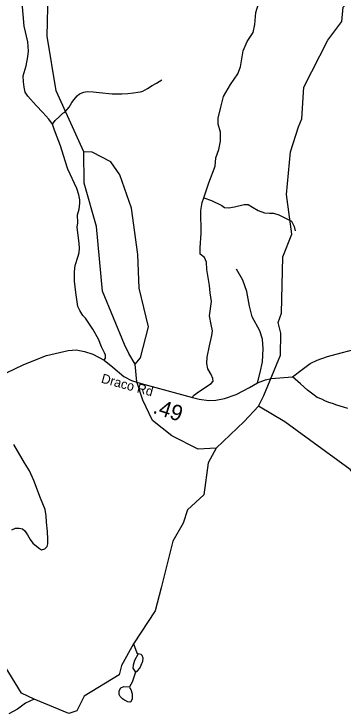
# Model space of a CAD drawing. Extents: x 1159738 to 1321356, y 736314 to 882035.
# Drawn here: x 1294170 to 1296806, y 804006 to 809599 of the extents above; entities that cross this region are included whole.
import ezdxf

# ---------------------------------------------------------------- set-up
doc = ezdxf.new("R2010")
doc.units = 0
for name, color, linetype in [('Exist Hydrographic Creek Single Shore', 7, 'Continuous'), ('Exist Hydrographic Misc Water Feature', 7, 'Continuous'), ('Exist Road Non-System Type 51', 7, 'Continuous'), ('Exist Road Secondary Mileage Hundredths English Label', 7, 'Continuous'), ('Exist Road Secondary Type 51 Attributed', 7, 'Continuous'), ('Exist Road Secondary Type 51 Label', 7, 'Continuous')]:
    doc.layers.add(name, color=color, linetype=linetype)

msp = doc.modelspace()

# ---------------------------------------------------------------- linework, layer by layer
at = {"layer": 'Exist Hydrographic Creek Single Shore'}
for points in [[(1296122.5, 806465.4), (1296165.3, 806551.6), (1296298.3, 806874), (1296302.3, 807047.8), (1296279.3, 807133.6), (1296306.3, 807208.6), (1296317.2, 807658.1), (1296388.3, 807840.5), (1296346.2, 808156.5), (1296379.3, 808497.2), (1296443.2, 808696.2), (1296469.3, 808761.3), (1296484.2, 809013.8), (1296676.3, 809390.7), (1296788.2, 809539.4), (1296799.2, 809654.1), (1296851.3, 809712.1), (1296889.2, 809918.2), (1297154.3, 810155.9), (1297207.3, 810220.4)], [(1295158.3, 807678.1), (1295109.3, 808046.7), (1295016.3, 808314.5), (1294943.3, 808417.7), (1294795.2, 808496.2), (1294728.2, 808497.6)], [(1295054.1, 806958.3), (1294876.2, 807385), (1294830.2, 807901.4), (1294730.2, 808248.1), (1294728.2, 808497.6)], [(1295137.3, 806802.1), (1295180.2, 806850.5), (1295244.3, 807098.6), (1295169.2, 807408.7), (1295158.3, 807678.1)], [(1295137.3, 806802.1), (1295087, 806885.9), (1295054.1, 806958.3)], [(1295198.7, 806512.2), (1295151.4, 806660.9), (1295137.3, 806802.1)], [(1295786, 806128.7), (1295642.1, 806122.4), (1295430.2, 806229.3), (1295277.7, 806350.4), (1295198.7, 806512.2)], [(1295786, 806128.7), (1296008.2, 806342.6), (1296122.5, 806465.4)], [(1297138.3, 805586.6), (1296854.7, 805959.3), (1296334.1, 806340.5), (1296122.5, 806465.4)], [(1295786, 806128.7), (1295722.5, 806012.2), (1295686.5, 805756), (1295555.9, 805638.3), (1295522.1, 805530.3), (1295439.5, 805386.3), (1295346.6, 805012.8), (1295297.3, 804829.2), (1295124.4, 804566), (1295028.3, 804394.8), (1295009.3, 804319.9), (1294730.8, 804148.4), (1294671.9, 804030.5), (1294607.7, 804009.1), (1294332.3, 804124.8), (1294230.3, 804171.2), (1294002.8, 804538.5), (1293943.5, 804625.3), (1293785, 804811.9)]]:
    msp.add_lwpolyline(points, dxfattribs=at)
at = {"layer": 'Exist Hydrographic Misc Water Feature'}
for points in [[(1294728.2, 808497.6), (1294507.2, 808984.6), (1294434.2, 809422.5), (1294442.2, 809770.4), (1294482.2, 810002.6), (1294495, 810057.8), (1294561.2, 810184.9), (1294732.2, 810355.5), (1295472.2, 810947.8), (1295585.2, 811136), (1295641.2, 811367.9), (1295637.5, 811667), (1295672.8, 811825.3), (1295997.1, 812283.3), (1296210.2, 812489), (1296397.2, 812626.4)], [(1295124.4, 804566), (1295152, 804494), (1295161.1, 804487.3)], [(1295161.1, 804487.3), (1295132.1, 804434.5), (1295121, 804394.9), (1295120.2, 804370.9), (1295139.5, 804340.5)], [(1295139.5, 804340.5), (1295157.7, 804351.8), (1295174.3, 804373.2), (1295187.1, 804396.9), (1295198.1, 804428.5), (1295200.7, 804452.4), (1295193.4, 804474.6), (1295185.6, 804480.9), (1295161.1, 804487.3)], [(1295139.5, 804340.5), (1295114.8, 804259.1), (1295093.7, 804223)], [(1295093.7, 804223), (1295095.3, 804211.7), (1295103, 804201.5), (1295114, 804167.1), (1295112.8, 804127.1), (1295104, 804103.4), (1295095.9, 804099.6), (1295080, 804102.2), (1295052.5, 804117), (1295036.8, 804127.5), (1295019.4, 804146.1), (1295009.8, 804162.3), (1295010.6, 804190.3), (1295023.3, 804214), (1295047.8, 804225.2), (1295093.7, 804223)], [(1294332.3, 804124.8), (1294263.3, 804091.8), (1294197.9, 804045.8), (1294128.6, 804006)]]:
    msp.add_lwpolyline(points, dxfattribs=at)
at = {"layer": 'Exist Road Non-System Type 51'}
for points in [[(1295687.2, 808128.9), (1295725.2, 808251), (1295776.9, 808382.9), (1295781.5, 808450.8), (1295805.7, 808515.3), (1295818.4, 808582.2), (1295819.5, 808653.6), (1295802.2, 808719.9), (1295802.2, 808765.9), (1295822.9, 808853.5), (1295844.7, 808939.9), (1295900, 809036.7), (1295958.5, 809119.8), (1295978.1, 809177.4), (1296000, 809305.3), (1296032.2, 809379), (1296079.4, 809451.6), (1296093.2, 809516.1), (1296102.4, 809610.6), (1296124.1, 809679.9), (1296170.2, 809735.2), (1296208.2, 809797.4), (1296231.2, 809845.8), (1296239.3, 809911.5)], [(1294478.6, 808718.7), (1294447.7, 808758.1), (1294401.2, 808810.6), (1294347.5, 808867.8), (1294282, 808941.8), (1294260.5, 808974), (1294251, 809013.4), (1294246.2, 809056.3), (1294243.8, 809105.2), (1294266.5, 809185.1), (1294282.1, 809255.9), (1294286.9, 809301.3), (1294280.9, 809375.2), (1294252.3, 809500.5), (1294242.8, 809595.9), (1294233.3, 809723.8)], [(1294478.6, 808718.7), (1294500, 808748.5), (1294529.8, 808775.9), (1294560.8, 808805.7), (1294575.1, 808814.1), (1294610.9, 808853.5), (1294632.3, 808892.8), (1294651.4, 808916.7), (1294675.3, 808944.1), (1294694.3, 808962), (1294727.7, 808975.1), (1294753.9, 808978.7), (1294801.6, 808977.5), (1294851.7, 808970.4), (1294953.7, 808960.8), (1295031.2, 808960.8), (1295078.8, 808964.4), (1295125.3, 808969.1), (1295158.7, 808973.9), (1295180.2, 808976.3), (1295200.4, 808982.3), (1295237.4, 809003.7), (1295274.3, 809028.8), (1295308.9, 809045.5), (1295350.6, 809071.7)], [(1294889.5, 806832.7), (1294900.1, 806850), (1294901.3, 806872.7), (1294894.1, 806891.8), (1294867.9, 806939.5), (1294844, 807000.3), (1294801.1, 807080.3), (1294768.9, 807129.2), (1294742.7, 807168.5), (1294720.1, 807190), (1294696.2, 807230.6), (1294679.5, 807262.8), (1294674.8, 807299.8), (1294662.9, 807373.7), (1294653.3, 807463.2), (1294653.5, 807538.9), (1294659.4, 807589), (1294682.1, 807665.3), (1294690.4, 807693.9), (1294692.8, 807728.5), (1294691.6, 807766.7), (1294680.9, 807851.4), (1294676.1, 807895.7), (1294680.9, 807930.3), (1294678.5, 807994.7), (1294691.6, 808040), (1294696.4, 808086.6), (1294696.4, 808115.2), (1294689.3, 808153.4), (1294671.4, 808203.5), (1294599.9, 808359.7), (1294578.4, 808424.8), (1294542.7, 808545.2), (1294515.2, 808614.4), (1294495, 808671.7), (1294478.6, 808718.7)], [(1295708, 807615.7), (1295693, 807654.6), (1295657.3, 807680), (1295657.3, 807730.7), (1295665.4, 807848.2), (1295663.1, 808029), (1295672.3, 808093.2), (1295687.2, 808128.9)], [(1295687.2, 808128.9), (1295748, 808109.4), (1295829.7, 808069.1), (1295850.4, 808052.9), (1295887.2, 808050.6), (1295932.1, 808058.7), (1296009.2, 808076.2), (1296041.4, 808076.2), (1296076, 808056.4), (1296120.9, 808027.6), (1296170.4, 808009.1), (1296211.9, 808006.8), (1296244.1, 808008), (1296284.4, 807993), (1296354.6, 807960.8), (1296388, 807942.3), (1296407.6, 807900.9), (1296416.8, 807867.4)], [(1295596.3, 806535.5), (1295603.2, 806550.5), (1295652.7, 806586.2), (1295746, 806646.1), (1295759.8, 806665.7), (1295758.7, 806686.4), (1295746, 806718.7), (1295718.4, 806764.8), (1295711.5, 806806.2), (1295713.8, 806858.1), (1295731, 806947.9), (1295750.6, 807030.9), (1295755.2, 807066.1), (1295744.8, 807116.8), (1295732.2, 807188.3), (1295747.1, 807303.1), (1295737.9, 807369.9), (1295732.2, 807430.9), (1295710.3, 807557.7), (1295708, 807615.7)], [(1296114, 806651.8), (1296137, 806734.8), (1296154.3, 806820), (1296161.2, 806923.7), (1296154.3, 806999.7), (1296133.6, 807067.7), (1296073.7, 807178.8), (1296051.9, 807264.1), (1296031.1, 807380.4), (1295997.8, 807471.4), (1295948.4, 807560.7)], [(1294152.2, 805478.2), (1294182.8, 805491.4), (1294210.6, 805491.4), (1294238.3, 805485.5), (1294257.3, 805469.5), (1294277.7, 805438.8), (1294298.2, 805399.3), (1294320.1, 805371.5), (1294349.3, 805348.2), (1294372.7, 805329.2), (1294390.2, 805317.5), (1294416.5, 805326.2), (1294435.4, 805345.2), (1294441.3, 805365.7), (1294441.3, 805402.2), (1294436.9, 805465.1), (1294429.6, 805539.6), (1294428.1, 805589.3), (1294417.9, 805639), (1294382.9, 805731), (1294327.4, 805872.8), (1294293.9, 805949.5), (1294254.5, 806013.8), (1294169.8, 806159.9)]]:
    msp.add_lwpolyline(points, dxfattribs=at)
at = {"layer": 'Exist Road Secondary Type 51 Attributed'}
for points in [[(1294111.2, 806732.1), (1294248.6, 806799.4), (1294430, 806869.7), (1294601.7, 806911), (1294666.2, 806916.7), (1294733, 806902.9), (1294799.7, 806882.2), (1294889.5, 806832.7), (1294960.6, 806777.6), (1295048.1, 806701.6), (1295107.9, 806669.3), (1295187.3, 806647.4), (1295596.3, 806535.5), (1295649.6, 806520.8), (1295726.8, 806510.4), (1295782.9, 806512.7), (1295852, 806526.6), (1295944.1, 806557.7), (1296052.3, 806615.3), (1296114, 806651.8), (1296179.6, 806677.2), (1296225.3, 806685.3), (1296394.9, 806699.1)], [(1296394.9, 806699.1), (1296472.8, 806759.1), (1296535, 806805.1), (1296592.5, 806833.9), (1296673.1, 806861.6), (1296782.5, 806890.4), (1296906.8, 806922.6)], [(1296836.5, 806446.4), (1296800.9, 806457.3), (1296749.2, 806472.6), (1296713.5, 806485.5), (1296683.7, 806496.1), (1296654.1, 806508.9), (1296630.3, 806521.6), (1296591.6, 806535.4), (1296556.3, 806562.3), (1296514.2, 806592.4), (1296458.4, 806644.7), (1296394.9, 806699.1)]]:
    msp.add_lwpolyline(points, dxfattribs=at)

# ---------------------------------------------------------------- texts
at = {"layer": 'Exist Road Secondary Mileage Hundredths English Label'}
msp.add_text('.49', height=125, rotation=341.6876, dxfattribs=at).set_placement((1295272.5, 806413.2))
at = {"layer": 'Exist Road Secondary Type 51 Label'}
msp.add_text('Draco Rd', height=75, rotation=344.8206, dxfattribs=at).set_placement((1294861.6, 806654.3))

doc.saveas('drawing.dxf')
